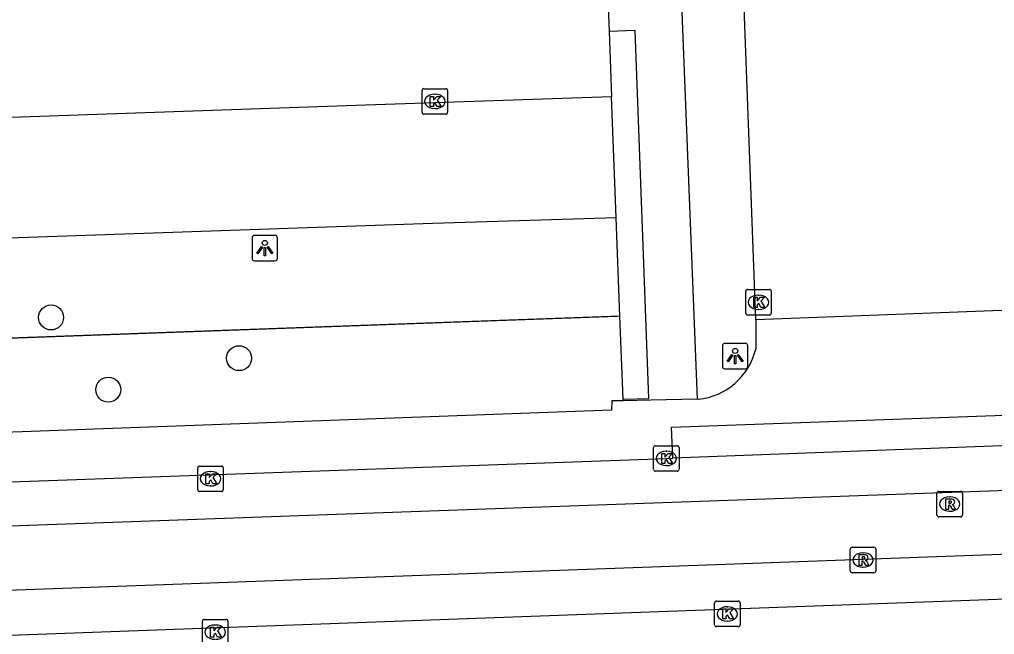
# Model space of a CAD drawing. Extents: x 160557 to 161245, y 385330 to 386505.
# Drawn here: x 160968.55 to 161006.75, y 386154.93 to 386179.01 of the extents above; entities that cross this region are included whole.
import ezdxf

# ---------------------------------------------------------------- set-up
doc = ezdxf.new("R2010")
doc.units = 0
for name, color, linetype in [('IMGEO_Boom', 7, 'Continuous'), ('IMGEO_Groenvoorziening', 7, 'Continuous'), ('IMGEO_Hek', 7, 'Continuous'), ('IMGEO_Kolk', 7, 'Continuous'), ('IMGEO_Lichtpunt', 7, 'Continuous'), ('IMGEO_Muur', 7, 'Continuous'), ('IMGEO_Parkeervlak_open', 7, 'Continuous'), ('IMGEO_Rijbaan_lokaal_gesloten', 7, 'Continuous'), ('IMGEO_Rijbaan_lokaal_open', 7, 'Continuous'), ('IMGEO_Rioolput', 7, 'Continuous'), ('IMGEO_Voetpad_open', 7, 'Continuous')]:
    doc.layers.add(name, color=color, linetype=linetype)

msp = doc.modelspace()

# ---------------------------------------------------------------- linework, layer by layer
at = {"layer": 'IMGEO_Boom'}
for centre in [(160969.784, 386167.344), (160977.151, 386165.75), (160972.026, 386164.517)]:
    msp.add_circle(centre, 0.489, dxfattribs=at)
at = {"layer": 'IMGEO_Groenvoorziening'}
msp.add_lwpolyline([(160992.073, 386167.401), (160935.172, 386165.344)], dxfattribs=at)
at = {"layer": 'IMGEO_Hek'}
msp.add_lwpolyline([(160934.513, 386165.32), (160991.962, 386167.397)], dxfattribs=at)
at = {"layer": 'IMGEO_Kolk'}
for p, q in [((160984.318, 386175.378), (160984.318, 386176.23)), ((160984.393, 386176.304), (160985.245, 386176.304)), ((160984.806, 386176.084), (160984.831, 386176.084)), ((160985.319, 386176.23), (160985.319, 386175.378)), ((160985.245, 386175.304), (160984.393, 386175.304)), ((160984.829, 386175.524), (160984.804, 386175.524)), ((160996.999, 386167.514), (160996.999, 386168.366)), ((160997.074, 386168.44), (160997.926, 386168.44)), ((160998, 386168.366), (160998, 386167.514)), ((160997.487, 386168.22), (160997.512, 386168.22)), ((160997.51, 386167.66), (160997.485, 386167.66)), ((160997.926, 386167.44), (160997.074, 386167.44)), ((160993.39, 386161.397), (160993.39, 386162.249)), ((160993.465, 386162.323), (160994.317, 386162.323)), ((160994.391, 386162.249), (160994.391, 386161.397)), ((160993.878, 386162.103), (160993.903, 386162.103)), ((160975.606, 386161.527), (160976.458, 386161.527)), ((160993.901, 386161.543), (160993.876, 386161.543)), ((160975.531, 386160.601), (160975.531, 386161.453)), ((160976.019, 386161.307), (160976.044, 386161.307)), ((160976.532, 386161.453), (160976.532, 386160.601)), ((160994.317, 386161.323), (160993.465, 386161.323)), ((160976.042, 386160.747), (160976.017, 386160.747)), ((160976.458, 386160.527), (160975.606, 386160.527)), ((160995.781, 386155.31), (160995.781, 386156.162)), ((160995.856, 386156.236), (160996.708, 386156.236)), ((160996.782, 386156.162), (160996.782, 386155.31)), ((160996.269, 386156.016), (160996.294, 386156.016)), ((160975.713, 386154.595), (160975.713, 386155.447)), ((160975.788, 386155.521), (160976.64, 386155.521)), ((160976.714, 386155.447), (160976.714, 386154.595)), ((160996.292, 386155.456), (160996.267, 386155.456)), ((160976.201, 386155.301), (160976.226, 386155.301)), ((160996.708, 386155.236), (160995.856, 386155.236))]:
    msp.add_line(p, q, dxfattribs=at)
for points in [[(160984.318, 386175.378), (160984.318, 386176.23)], [(160984.393, 386176.304), (160985.245, 386176.304)], [(160984.639, 386176.004), (160984.762, 386176.004), (160984.762, 386175.853), (160984.892, 386176.004), (160985.056, 386176.004), (160984.91, 386175.853), (160985.063, 386175.604), (160984.911, 386175.604), (160984.826, 386175.768), (160984.762, 386175.701), (160984.762, 386175.604), (160984.639, 386175.604), (160984.639, 386176.004)], [(160985.319, 386176.23), (160985.319, 386175.378)], [(160985.245, 386175.304), (160984.393, 386175.304)], [(160996.999, 386167.514), (160996.999, 386168.366)], [(160997.074, 386168.44), (160997.926, 386168.44)], [(160998, 386168.366), (160998, 386167.514)], [(160997.32, 386168.14), (160997.443, 386168.14), (160997.443, 386167.989), (160997.573, 386168.14), (160997.737, 386168.14), (160997.591, 386167.989), (160997.744, 386167.74), (160997.592, 386167.74), (160997.507, 386167.904), (160997.443, 386167.837), (160997.443, 386167.74), (160997.32, 386167.74), (160997.32, 386168.14)], [(160997.926, 386167.44), (160997.074, 386167.44)], [(160993.39, 386161.397), (160993.39, 386162.249)], [(160993.465, 386162.323), (160994.317, 386162.323)], [(160994.391, 386162.249), (160994.391, 386161.397)], [(160993.711, 386162.023), (160993.834, 386162.023), (160993.834, 386161.872), (160993.964, 386162.023), (160994.128, 386162.023), (160993.982, 386161.872), (160994.135, 386161.623), (160993.983, 386161.623), (160993.898, 386161.787), (160993.834, 386161.72), (160993.834, 386161.623), (160993.711, 386161.623), (160993.711, 386162.023)], [(160975.606, 386161.527), (160976.458, 386161.527)], [(160975.531, 386160.601), (160975.531, 386161.453)], [(160975.852, 386161.227), (160975.975, 386161.227), (160975.975, 386161.076), (160976.105, 386161.227), (160976.269, 386161.227), (160976.123, 386161.076), (160976.276, 386160.827), (160976.124, 386160.827), (160976.039, 386160.991), (160975.975, 386160.924), (160975.975, 386160.827), (160975.852, 386160.827), (160975.852, 386161.227)], [(160976.532, 386161.453), (160976.532, 386160.601)], [(160994.317, 386161.323), (160993.465, 386161.323)], [(160976.458, 386160.527), (160975.606, 386160.527)], [(160995.781, 386155.31), (160995.781, 386156.162)], [(160995.856, 386156.236), (160996.708, 386156.236)], [(160996.782, 386156.162), (160996.782, 386155.31)], [(160996.102, 386155.936), (160996.225, 386155.936), (160996.225, 386155.785), (160996.355, 386155.936), (160996.519, 386155.936), (160996.373, 386155.785), (160996.526, 386155.536), (160996.374, 386155.536), (160996.289, 386155.7), (160996.225, 386155.633), (160996.225, 386155.536), (160996.102, 386155.536), (160996.102, 386155.936)], [(160975.713, 386154.595), (160975.713, 386155.447)], [(160975.788, 386155.521), (160976.64, 386155.521)], [(160976.714, 386155.447), (160976.714, 386154.595)], [(160976.034, 386155.221), (160976.157, 386155.221), (160976.157, 386155.07), (160976.287, 386155.221), (160976.451, 386155.221), (160976.305, 386155.07), (160976.458, 386154.821), (160976.306, 386154.821), (160976.221, 386154.985), (160976.157, 386154.918), (160976.157, 386154.821), (160976.034, 386154.821), (160976.034, 386155.221)], [(160996.708, 386155.236), (160995.856, 386155.236)]]:
    msp.add_lwpolyline(points, dxfattribs=at)
for centre, start, end in [((160984.395, 386176.228), 91.552, 178.448), ((160984.395, 386176.228), 91.552, 178.448), ((160985.243, 386176.228), 1.552, 88.448), ((160985.243, 386176.228), 1.552, 88.448), ((160984.395, 386175.38), 181.552, 268.448), ((160984.395, 386175.38), 181.552, 268.448), ((160985.243, 386175.38), 271.552, 358.448), ((160985.243, 386175.38), 271.552, 358.448), ((160997.076, 386168.364), 91.552, 178.448), ((160997.076, 386168.364), 91.552, 178.448), ((160997.924, 386168.364), 1.552, 88.448), ((160997.924, 386168.364), 1.552, 88.448), ((160997.076, 386167.516), 181.552, 268.448), ((160997.076, 386167.516), 181.552, 268.448), ((160997.924, 386167.516), 271.552, 358.448), ((160997.924, 386167.516), 271.552, 358.448), ((160993.467, 386162.247), 91.552, 178.448), ((160993.467, 386162.247), 91.552, 178.448), ((160994.315, 386162.247), 1.552, 88.448), ((160994.315, 386162.247), 1.552, 88.448), ((160975.608, 386161.451), 91.552, 178.448), ((160975.608, 386161.451), 91.552, 178.448), ((160976.456, 386161.451), 1.552, 88.448), ((160976.456, 386161.451), 1.552, 88.448), ((160993.467, 386161.399), 181.552, 268.448), ((160993.467, 386161.399), 181.552, 268.448), ((160994.315, 386161.399), 271.552, 358.448), ((160994.315, 386161.399), 271.552, 358.448), ((160975.608, 386160.603), 181.552, 268.448), ((160975.608, 386160.603), 181.552, 268.448), ((160976.456, 386160.603), 271.552, 358.448), ((160976.456, 386160.603), 271.552, 358.448), ((160995.858, 386156.16), 91.552, 178.448), ((160995.858, 386156.16), 91.552, 178.448), ((160996.706, 386156.16), 1.552, 88.448), ((160996.706, 386156.16), 1.552, 88.448), ((160975.79, 386155.445), 91.552, 178.448), ((160975.79, 386155.445), 91.552, 178.448), ((160976.638, 386155.445), 1.552, 88.448), ((160976.638, 386155.445), 1.552, 88.448), ((160995.858, 386155.312), 181.552, 268.448), ((160995.858, 386155.312), 181.552, 268.448), ((160996.706, 386155.312), 271.552, 358.448), ((160996.706, 386155.312), 271.552, 358.448)]:
    msp.add_arc(centre, 0.0765, start, end, dxfattribs=at)
for centre, major_axis, ratio, start_param, end_param in [((160984.805, 386175.804), (-0.387, 0.002), 0.722429, 4.712389, 7.853982), ((160984.83, 386175.804), (-0.39, 0.002), 0.717154, 1.570796, 4.712389), ((160997.486, 386167.94), (-0.387, 0.002), 0.722429, 4.712389, 7.853982), ((160997.511, 386167.94), (-0.39, 0.002), 0.717154, 1.570796, 4.712389), ((160993.877, 386161.823), (-0.387, 0.002), 0.722429, 4.712389, 7.853982), ((160993.902, 386161.823), (-0.39, 0.002), 0.717154, 1.570796, 4.712389), ((160976.018, 386161.027), (-0.387, 0.002), 0.722429, 4.712389, 7.853982), ((160976.043, 386161.027), (-0.39, 0.002), 0.717154, 1.570796, 4.712389), ((160996.268, 386155.736), (-0.387, 0.002), 0.722429, 4.712389, 7.853982), ((160996.293, 386155.736), (-0.39, 0.002), 0.717154, 1.570796, 4.712389), ((160976.2, 386155.021), (-0.387, 0.002), 0.722429, 4.712389, 7.853982), ((160976.225, 386155.021), (-0.39, 0.002), 0.717154, 1.570796, 4.712389)]:
    msp.add_ellipse(centre, major_axis=major_axis, ratio=ratio, start_param=start_param, end_param=end_param, dxfattribs=at)
at = {"layer": 'IMGEO_Lichtpunt'}
for p, q in [((160977.66, 386170.463), (160977.66, 386169.656)), ((160977.66, 386170.463), (160977.66, 386169.656)), ((160978.562, 386170.558), (160977.754, 386170.558)), ((160978.562, 386170.558), (160977.754, 386170.558)), ((160978.656, 386169.656), (160978.656, 386170.463)), ((160978.656, 386169.656), (160978.656, 386170.463)), ((160977.754, 386169.562), (160978.562, 386169.562)), ((160977.754, 386169.562), (160978.562, 386169.562)), ((160996.086, 386166.235), (160996.086, 386165.428)), ((160996.086, 386166.235), (160996.086, 386165.428)), ((160996.988, 386166.33), (160996.18, 386166.33)), ((160996.988, 386166.33), (160996.18, 386166.33)), ((160997.082, 386165.428), (160997.082, 386166.235)), ((160997.082, 386165.428), (160997.082, 386166.235)), ((160996.18, 386165.334), (160996.988, 386165.334)), ((160996.18, 386165.334), (160996.988, 386165.334))]:
    msp.add_line(p, q, dxfattribs=at)
for points in [[(160978.034, 386170.127), (160978.073, 386170.099), (160977.885, 386169.837), (160977.847, 386169.864), (160978.034, 386170.127)], [(160978.136, 386170.079), (160978.183, 386170.079), (160978.183, 386169.757), (160978.136, 386169.757), (160978.136, 386170.079)], [(160978.246, 386170.099), (160978.284, 386170.126), (160978.471, 386169.864), (160978.432, 386169.836), (160978.246, 386170.099)], [(160996.46, 386165.899), (160996.499, 386165.871), (160996.311, 386165.609), (160996.273, 386165.636), (160996.46, 386165.899)], [(160996.562, 386165.851), (160996.609, 386165.851), (160996.609, 386165.529), (160996.562, 386165.529), (160996.562, 386165.851)], [(160996.672, 386165.871), (160996.71, 386165.898), (160996.897, 386165.636), (160996.858, 386165.608), (160996.672, 386165.871)]]:
    msp.add_lwpolyline(points, dxfattribs=at)
for centre in [(160978.159, 386170.261), (160996.585, 386166.033)]:
    msp.add_circle(centre, 0.0994, dxfattribs=at)
for centre, start, end in [((160977.754, 386170.463), 90, 180), ((160977.754, 386170.463), 90, 180), ((160978.562, 386170.463), 0, 90), ((160978.562, 386170.463), 0, 90), ((160977.754, 386169.656), 180, 270), ((160977.754, 386169.656), 180, 270), ((160978.562, 386169.656), 270, 0), ((160978.562, 386169.656), 270, 360), ((160996.18, 386166.235), 90, 180), ((160996.18, 386166.235), 90, 180), ((160996.988, 386166.235), 0, 90), ((160996.988, 386166.235), 0, 90), ((160996.18, 386165.428), 180, 270), ((160996.18, 386165.428), 180, 270), ((160996.988, 386165.428), 270, 0), ((160996.988, 386165.428), 270, 360)]:
    msp.add_arc(centre, 0.0946, start, end, dxfattribs=at)
at = {"layer": 'IMGEO_Muur'}
for points in [[(160992.196, 386164.147), (160993.208, 386164.176), (160992.674, 386178.588), (160991.65, 386178.538)], [(160991.65, 386178.538), (160991.747, 386175.987)], [(160991.927, 386171.254), (160991.747, 386175.987)], [(160992.073, 386167.401), (160991.927, 386171.254)], [(160992.196, 386164.147), (160992.073, 386167.401)]]:
    msp.add_lwpolyline(points, dxfattribs=at)
at = {"layer": 'IMGEO_Parkeervlak_open'}
msp.add_lwpolyline([(160936.789, 386169.375), (160984.748, 386171.039), (160991.927, 386171.254)], dxfattribs=at)
at = {"layer": 'IMGEO_Rijbaan_lokaal_gesloten'}
for points in [[(161012.256, 386162.508), (160994.145, 386161.836)], [(160936.592, 386159.774), (160956.093, 386160.471), (160993.891, 386161.823), (160994.145, 386161.836)], [(160855.623, 386155.101), (160886.438, 386156.212), (160930.544, 386157.837), (161020.049, 386161.035)], [(161019.987, 386158.535), (160930.562, 386155.29), (160886.579, 386153.705), (160855.734, 386152.543)], [(160899.431, 386152.426), (160934.148, 386153.66), (161010.074, 386156.425), (161020.221, 386156.801)]]:
    msp.add_lwpolyline(points, dxfattribs=at)
at = {"layer": 'IMGEO_Rijbaan_lokaal_open'}
for points in [[(160997.394, 386167.258), (160995.804, 386209.877)], [(160991.577, 386180.448), (160991.65, 386178.538)], [(160991.747, 386175.987), (160982.12, 386175.66), (160936.627, 386174.085), (160936.699, 386171.996)], [(161009.432, 386167.702), (160997.394, 386167.258)]]:
    msp.add_lwpolyline(points, dxfattribs=at)
at = {"layer": 'IMGEO_Rioolput'}
for p, q in [((161004.491, 386159.609), (161004.491, 386160.461)), ((161004.566, 386160.535), (161005.418, 386160.535)), ((161005.492, 386160.461), (161005.492, 386159.609)), ((161004.979, 386160.315), (161005.004, 386160.315)), ((161005.002, 386159.755), (161004.977, 386159.755)), ((161005.418, 386159.535), (161004.566, 386159.535)), ((161001.096, 386157.422), (161001.096, 386158.274)), ((161001.171, 386158.348), (161002.023, 386158.348)), ((161001.584, 386158.128), (161001.609, 386158.128)), ((161002.097, 386158.274), (161002.097, 386157.422)), ((161002.023, 386157.348), (161001.171, 386157.348)), ((161001.607, 386157.568), (161001.582, 386157.568))]:
    msp.add_line(p, q, dxfattribs=at)
for points in [[(161004.491, 386159.609), (161004.491, 386160.461)], [(161004.566, 386160.535), (161005.418, 386160.535)], [(161005.492, 386160.461), (161005.492, 386159.609)], [(161005.08, 386160.233), (161004.828, 386160.235), (161004.828, 386159.835)], [(161004.828, 386159.835), (161004.952, 386159.835), (161004.952, 386159.997), (161004.963, 386159.997)], [(161005.006, 386160.154), (161004.952, 386160.154), (161004.952, 386160.073)], [(161004.952, 386160.073), (161005.004, 386160.073)], [(161005.01, 386159.968), (161005.081, 386159.835), (161005.221, 386159.835), (161005.156, 386159.961)], [(161005.418, 386159.535), (161004.566, 386159.535)], [(161001.096, 386157.422), (161001.096, 386158.274)], [(161001.171, 386158.348), (161002.023, 386158.348)], [(161001.685, 386158.046), (161001.433, 386158.048), (161001.433, 386157.648)], [(161002.097, 386158.274), (161002.097, 386157.422)], [(161001.433, 386157.648), (161001.557, 386157.648), (161001.557, 386157.81), (161001.568, 386157.81)], [(161001.611, 386157.967), (161001.557, 386157.967), (161001.557, 386157.886)], [(161001.557, 386157.886), (161001.609, 386157.886)], [(161001.615, 386157.781), (161001.686, 386157.648), (161001.826, 386157.648), (161001.761, 386157.774)], [(161002.023, 386157.348), (161001.171, 386157.348)]]:
    msp.add_lwpolyline(points, dxfattribs=at)
for centre, radius, start, end in [((161004.568, 386160.459), 0.0765, 91.552, 178.448), ((161004.568, 386160.459), 0.0765, 91.552, 178.448), ((161005.416, 386160.459), 0.0765, 1.552, 88.448), ((161005.416, 386160.459), 0.0765, 1.552, 88.448), ((161004.962, 386159.944), 0.0533, 26.0293, 88.6989), ((161004.988, 386160.262), 0.19, 274.7715, 282.9687), ((161005.012, 386160.058), 0.0964, 77.0061, 93.1865), ((161005.026, 386160.115), 0.0378, 276.6634, 79.6772), ((161005.079, 386160.123), 0.109, 350.3612, 89.416), ((161005.077, 386160.123), 0.112, 277.5842, 350.9817), ((161005.061, 386159.908), 0.108, 29.5134, 73.7905), ((161004.568, 386159.611), 0.0765, 181.552, 268.448), ((161004.568, 386159.611), 0.0765, 181.552, 268.448), ((161005.416, 386159.611), 0.0765, 271.552, 358.448), ((161005.416, 386159.611), 0.0765, 271.552, 358.448), ((161001.173, 386158.272), 0.0765, 91.552, 178.448), ((161001.173, 386158.272), 0.0765, 91.552, 178.448), ((161001.684, 386157.936), 0.109, 350.3612, 89.416), ((161002.021, 386158.272), 0.0765, 1.552, 88.448), ((161002.021, 386158.272), 0.0765, 1.552, 88.448), ((161001.567, 386157.757), 0.0533, 26.0293, 88.6989), ((161001.593, 386158.075), 0.19, 274.7715, 282.9687), ((161001.617, 386157.871), 0.0964, 77.0061, 93.1865), ((161001.631, 386157.928), 0.0378, 276.6634, 79.6772), ((161001.682, 386157.936), 0.112, 277.5842, 350.9817), ((161001.666, 386157.721), 0.108, 29.5134, 73.7905), ((161001.173, 386157.424), 0.0765, 181.552, 268.448), ((161001.173, 386157.424), 0.0765, 181.552, 268.448), ((161002.021, 386157.424), 0.0765, 271.552, 358.448), ((161002.021, 386157.424), 0.0765, 271.552, 358.448)]:
    msp.add_arc(centre, radius, start, end, dxfattribs=at)
for centre, major_axis, ratio, start_param, end_param in [((161004.978, 386160.035), (-0.387, 0.002), 0.722429, 4.712389, 7.853982), ((161005.003, 386160.035), (-0.39, 0.002), 0.717154, 1.570796, 4.712389), ((161001.583, 386157.848), (-0.387, 0.002), 0.722429, 4.712389, 7.853982), ((161001.608, 386157.848), (-0.39, 0.002), 0.717154, 1.570796, 4.712389)]:
    msp.add_ellipse(centre, major_axis=major_axis, ratio=ratio, start_param=start_param, end_param=end_param, dxfattribs=at)
at = {"layer": 'IMGEO_Voetpad_open'}
for points in [[(160993.188, 386212.35), (160993.726, 386198.724), (160995.093, 386164.141)], [(160997.394, 386167.258), (160997.39, 386166.106)], [(160992.198, 386164.086), (160992.196, 386164.147)], [(160995.093, 386164.141), (160993.279, 386164.107), (160992.198, 386164.086)], [(160995.138, 386164.142), (160995.093, 386164.141)], [(160992.198, 386164.086), (160992.138, 386164.085), (160991.751, 386164.078), (160991.744, 386163.711), (160936.66, 386161.695)], [(160994.145, 386161.836), (160994.095, 386163.05), (161012.205, 386163.695), (161012.256, 386162.508)]]:
    msp.add_lwpolyline(points, dxfattribs=at)
msp.add_arc((160994.882, 386166.708), 2.579, 275.6886, 346.4957, dxfattribs=at)

doc.saveas('drawing.dxf')
